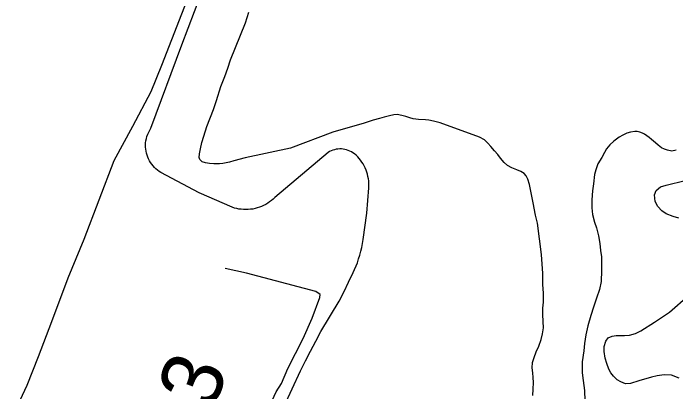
# Model space of a CAD drawing. Extents: x 3734862 to 3772949, y 391520 to 417239.
# Drawn here: x 3747827 to 3748915, y 407522 to 408143 of the extents above; entities that cross this region are included whole.
import ezdxf

# ---------------------------------------------------------------- set-up
doc = ezdxf.new("R2010")
doc.units = 0
for name, color, linetype in [('V-ROAD-CNTR', 7, 'Continuous'), ('V-SITE-VEGE', 7, 'Continuous'), ('V-SURV-IDEN', 7, 'Continuous'), ('V-TOPO-SHOR', 7, 'Continuous')]:
    doc.layers.add(name, color=color, linetype=linetype)

msp = doc.modelspace()

# ---------------------------------------------------------------- linework, layer by layer
at = {"layer": 'V-ROAD-CNTR'}
for points in [[(3748045.2, 407933.8), (3748046, 407937.5), (3748047, 407941.1), (3748048.3, 407944.7), (3748049.8, 407948.1), (3748051.5, 407951.4), (3748053.4, 407954.7), (3748104.4, 408091.3), (3748166.6, 408256.2), (3748223.7, 408392.3), (3748274.9, 408510.2), (3748315.2, 408612.2), (3748369.3, 408746.1), (3748430.3, 408888.3), (3748480.4, 409010.7), (3748561.5, 409213.8), (3748633.2, 409385.6)], [(3748299.3, 407556.4), (3748307.3, 407572.8), (3748315.5, 407589.1), (3748324, 407605.2), (3748332.7, 407621.2), (3748362.8, 407671), (3748370.5, 407686.6), (3748378.1, 407702.3), (3748385.4, 407718.1), (3748392.4, 407734), (3748394.5, 407740.2), (3748396.4, 407746.5), (3748398.2, 407752.8), (3748399.7, 407759.2), (3748401, 407765.6), (3748402.1, 407772.1), (3748407.8, 407815.4), (3748411.1, 407857), (3748411.3, 407860.7), (3748411.2, 407864.4), (3748411, 407868.1), (3748410.5, 407871.8), (3748409.8, 407875.4), (3748409, 407879), (3748407.9, 407882.5), (3748406.7, 407886), (3748405.3, 407889.4), (3748403.6, 407892.7), (3748401.8, 407896), (3748399.9, 407899.1), (3748397.7, 407902.1), (3748395.4, 407905), (3748393, 407907.7), (3748390.3, 407910.4), (3748387.6, 407912.8), (3748385.2, 407914.5), (3748382.8, 407916), (3748380.2, 407917.2), (3748377.6, 407918.3), (3748374.8, 407919.2), (3748372, 407919.9), (3748369.2, 407920.3), (3748366.3, 407920.6), (3748363.5, 407920.6), (3748360.6, 407920.4), (3748357.8, 407920), (3748355, 407919.4), (3748352.2, 407918.5), (3748349.5, 407917.5), (3748346.9, 407916.3), (3748344.4, 407914.9), (3748257.1, 407840.9), (3748254.4, 407838.3), (3748251.5, 407835.8), (3748248.4, 407833.6), (3748245.3, 407831.5), (3748242, 407829.6), (3748238.6, 407827.9), (3748235.2, 407826.3), (3748231.7, 407825), (3748228, 407823.8), (3748224.4, 407822.9), (3748220.7, 407822.1), (3748216.9, 407821.6), (3748213.2, 407821.3), (3748209.4, 407821.2), (3748205.6, 407821.3), (3748201.8, 407821.6), (3748198.1, 407822.1), (3748194.4, 407822.8), (3748190.7, 407823.7), (3748187.1, 407824.9), (3748132.6, 407848.5), (3748069.7, 407881.9), (3748066.9, 407883.7), (3748064.2, 407885.8), (3748061.6, 407888), (3748059.2, 407890.3), (3748057, 407892.9), (3748054.9, 407895.5), (3748053, 407898.3), (3748051.2, 407901.2), (3748049.7, 407904.2), (3748048.3, 407907.3), (3748047.2, 407910.5), (3748046.3, 407913.7), (3748045.6, 407917), (3748045.1, 407920.4), (3748044.8, 407923.7), (3748044.7, 407927.1), (3748044.8, 407930.5), (3748045.2, 407933.8)], [(3748271.6, 407497.5), (3748299.3, 407556.4)]]:
    msp.add_lwpolyline(points, dxfattribs=at)
at = {"layer": 'V-SITE-VEGE'}
for points in [[(3748173.6, 408321.8), (3748103.7, 408141.7), (3748071.1, 408057.5), (3748053.4, 408014.4), (3748023.4, 407957.3), (3747992.8, 407900.9), (3747943.5, 407772.3), (3747916.9, 407708.9), (3747890.4, 407637.1), (3747868.5, 407579.7), (3747849.9, 407532.6), (3747827.5, 407484.5)], [(3748920.3, 407806.9), (3748910.8, 407810), (3748899.4, 407814.4), (3748892.6, 407819.1), (3748885.9, 407826.4), (3748881.6, 407834.5), (3748880.4, 407845.1), (3748883.3, 407852.6), (3748890, 407858.2), (3748899.7, 407861.2), (3748930.5, 407868.6)], [(3748920.6, 407544.7), (3748908.1, 407549.3), (3748896, 407550.2), (3748884.9, 407548.6), (3748875.4, 407546.4), (3748854.3, 407540), (3748840.8, 407535.6), (3748832.9, 407535.1), (3748824.8, 407538.4), (3748819.1, 407541.9), (3748812.9, 407547.7), (3748808.4, 407553.5), (3748805.5, 407559.1), (3748801.8, 407568.7), (3748799.1, 407577.2), (3748797.8, 407588.1), (3748797.9, 407596.3), (3748800.2, 407605.1), (3748804.3, 407610.6), (3748810.8, 407613.6), (3748817.5, 407614.6), (3748830.8, 407614.5), (3748839.1, 407615.3), (3748849.1, 407618.1), (3748858, 407622), (3748880.5, 407636.7), (3748904.9, 407653), (3748913.8, 407660.6), (3748927.1, 407672.4)]]:
    msp.add_lwpolyline(points, dxfattribs=at)
at = {"layer": 'V-TOPO-SHOR'}
for points in [[(3748680.8, 407516.2), (3748681.3, 407526.8), (3748681.4, 407537.3), (3748681, 407545.9), (3748680.5, 407553.1), (3748679.5, 407561.6), (3748680, 407570.4), (3748682.7, 407578.6), (3748686, 407587.8), (3748690.3, 407597.3), (3748694.3, 407608), (3748696.6, 407617.2), (3748697.9, 407626.9), (3748697.6, 407637.6), (3748697, 407648.8), (3748696.8, 407659.3), (3748697.9, 407669.4), (3748698.1, 407683.9), (3748697.1, 407698.4), (3748697.2, 407716.4), (3748694.8, 407747.7), (3748688, 407798.8), (3748685, 407812.1), (3748681.2, 407832.4), (3748675, 407862.4), (3748672.4, 407871.3), (3748669.5, 407876.6), (3748666.4, 407880.2), (3748660.8, 407883.5), (3748654.2, 407886.4), (3748646.2, 407889.6), (3748639.1, 407893.4), (3748633.4, 407898.4), (3748627.5, 407905.5), (3748622.8, 407911.4), (3748617.7, 407917.5), (3748611.7, 407924.4), (3748606.8, 407930), (3748601.2, 407935.6), (3748592.8, 407940.1), (3748528.6, 407963.4), (3748517.5, 407966.3), (3748509.6, 407967.6), (3748504.4, 407968.3), (3748492.7, 407969), (3748484.1, 407970.2), (3748478.8, 407971.4), (3748471.8, 407973.6), (3748465.2, 407975.6), (3748457.9, 407977), (3748452.4, 407976.7), (3748445.4, 407975.1), (3748436.5, 407972.6), (3748428.8, 407970.7), (3748418.6, 407967.7), (3748403.5, 407963.1), (3748351.9, 407948), (3748282.6, 407922.1), (3748208.5, 407905.8), (3748189.4, 407900.9), (3748182.4, 407899.2), (3748171.5, 407896.9), (3748166.3, 407896.1), (3748156.8, 407896.2), (3748149.8, 407896.6), (3748143, 407897.7), (3748137.7, 407899.7), (3748133.7, 407903.1), (3748132.7, 407906.8), (3748133.1, 407912.5), (3748134.7, 407920.9), (3748137, 407931.2), (3748140.3, 407941.6), (3748145.5, 407957.5), (3748156.1, 407985.1), (3748161.1, 408000.3), (3748168.4, 408023.2), (3748174.6, 408039.6), (3748179.8, 408053.3), (3748184.4, 408066.9), (3748208.7, 408127.8), (3748214.1, 408145)], [(3748915.7, 407918.4), (3748908.7, 407917), (3748901.6, 407918.4), (3748896.5, 407920), (3748891.9, 407922.4), (3748886.1, 407926.9), (3748881.7, 407930.6), (3748875.2, 407936), (3748871.5, 407939.6), (3748867.9, 407942.2), (3748863.7, 407944.8), (3748860.6, 407946.5), (3748856.2, 407948.2), (3748852, 407949.2), (3748847.8, 407949.4), (3748841, 407947.9), (3748834.9, 407946.3), (3748828.2, 407943.5), (3748822.3, 407940.2), (3748813.4, 407933.2), (3748806.9, 407927.4), (3748801.6, 407920.6), (3748798.1, 407914.8), (3748793.8, 407906.8), (3748787.5, 407896), (3748783.7, 407886.2), (3748781.8, 407878.8), (3748780, 407863.4), (3748778.5, 407852), (3748777.6, 407837.4), (3748777.4, 407824.1), (3748778.7, 407813.1), (3748781.9, 407800.7), (3748785.1, 407791), (3748788.2, 407777.9), (3748790.4, 407765.4), (3748791.8, 407754.1), (3748793.3, 407743.6), (3748793.5, 407735.9), (3748793.3, 407721), (3748792.7, 407703.2), (3748789.8, 407690), (3748785.2, 407675.6), (3748780.1, 407660.9), (3748776, 407647.2), (3748771, 407630.4), (3748767.7, 407615.4), (3748765.5, 407601.6), (3748764.1, 407589.3), (3748761.6, 407571.2), (3748761.4, 407553.2), (3748763.1, 407540.6), (3748765.1, 407524.4), (3748766.1, 407507.5)], [(3748059.4, 406984.1), (3748078, 407038.9), (3748104.5, 407106.3), (3748119.5, 407143.1), (3748149.1, 407217.6), (3748172.4, 407284.7), (3748196.3, 407350.9), (3748228.9, 407453.8), (3748245.9, 407493.8), (3748259.4, 407522), (3748268, 407535.9), (3748278.5, 407560.3), (3748303.4, 407609.7), (3748318.3, 407643), (3748330.7, 407677.1), (3748331.5, 407682), (3748324.2, 407686.9), (3748210.4, 407716.7), (3748175.6, 407724.5)]]:
    msp.add_lwpolyline(points, dxfattribs=at)

# ---------------------------------------------------------------- texts
at = {"layer": 'V-SURV-IDEN'}
msp.add_text('1449+29.3', height=100, rotation=69.3707, dxfattribs=at).set_placement((3747957.2, 406964))

doc.saveas('drawing.dxf')
